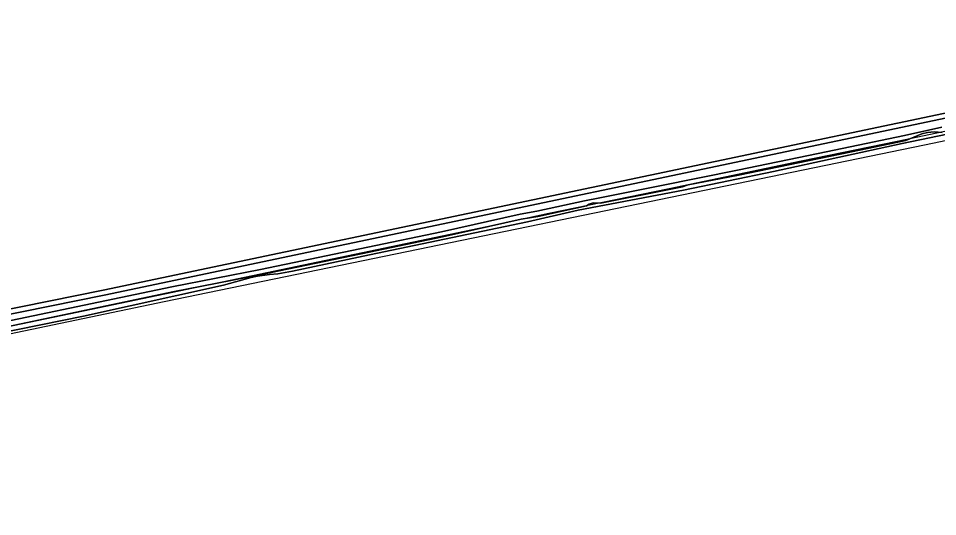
# Model space of a CAD drawing. Extents: x 162879 to 165540, y 384011 to 385181.
# Drawn here: x 164868.9 to 165056.5, y 384317.5 to 384419.2 of the extents above; entities that cross this region are included whole.
import ezdxf

# ---------------------------------------------------------------- set-up
doc = ezdxf.new("R2010")
doc.units = 0
for name, color, linetype in [('IMGEO_Bouwland', 7, 'Continuous'), ('IMGEO_Grasland_overig', 7, 'Continuous'), ('IMGEO_Hek', 7, 'Continuous'), ('IMGEO_Oever', 7, 'Continuous'), ('IMGEO_Spoorbaan_halfverhard', 7, 'Continuous'), ('IMGEO_Waterloop', 7, 'Continuous')]:
    doc.layers.add(name, color=color, linetype=linetype)

msp = doc.modelspace()

# ---------------------------------------------------------------- linework, layer by layer
at = {"layer": 'IMGEO_Bouwland'}
msp.add_lwpolyline([(164769.36, 384340.32), (164807.26, 384347.79), (164852.91, 384357.01), (164886.2, 384363.73), (165085.48, 384405.66)], dxfattribs=at)
at = {"layer": 'IMGEO_Grasland_overig'}
for points in [[(164855.35, 384352.95), (164882.17, 384358.44), (164910.78, 384364.75), (164916.43, 384366.33), (164917.71, 384366.61), (164920.17, 384366.95), (164921.86, 384367.06), (164924.86, 384367.59), (164940.52, 384370.95), (164972.8, 384377.69), (164983.12, 384380.04), (165004.64, 384384.16), (165023.02, 384387.97), (165049.21, 384393.64), (165079.12, 384399.85)], [(165057.39, 384395.91), (165055.75, 384396.03), (165054.41, 384395.93), (165053.27, 384395.65), (165050.01, 384394.27), (165038.87, 384391.93), (165032.32, 384390.56), (165015.83, 384387.17), (165005.55, 384385.24), (165004.39, 384384.79), (165000, 384383.95), (164987.68, 384381.5), (164986.21, 384381.54), (164985.38, 384381.28), (164984.83, 384380.92), (164974.88, 384378.78), (164971.52, 384378.19), (164955.46, 384374.59), (164940.46, 384371.48), (164918.54, 384366.9), (164900.4, 384363.35), (164854.21, 384353.68)]]:
    msp.add_lwpolyline(points, dxfattribs=at)
at = {"layer": 'IMGEO_Hek'}
for points in [[(165092.26, 384403.34), (165087.37, 384402.25), (165080.04, 384400.72), (165065.36, 384397.66), (165048.23, 384394.09), (165028.62, 384390.03), (165001.7, 384384.41), (164977.16, 384379.34), (164967.4, 384377.26), (164879.27, 384358.85), (164837.74, 384350.21), (164803.5, 384343.11), (164766.04, 384335.31), (164765.19, 384339.75), (164704.13, 384327.32), (164675.91, 384322.05), (164676.85, 384317.5)], [(165000, 384383.95), (164987.68, 384381.5), (164986.21, 384381.54), (164985.38, 384381.28), (164984.83, 384380.92), (164974.88, 384378.78), (164971.52, 384378.19), (164955.46, 384374.59), (164940.46, 384371.48), (164918.54, 384366.9), (164900.4, 384363.35), (164854.21, 384353.68)]]:
    msp.add_lwpolyline(points, dxfattribs=at)
at = {"layer": 'IMGEO_Oever'}
for points in [[(165072.7, 384430.69), (165070.99, 384432.42), (165065.31, 384437.9), (165060.6, 384442.86), (165059.98, 384442.3), (165059.64, 384441.99), (165059.36, 384441.74), (165060.66, 384440.46), (165060.9, 384439.8), (165079.17, 384418.1), (165081.93, 384415.26), (165086.72, 384409.28), (165086.84, 384407.38), (165086.64, 384405.92), (165085.86, 384405.6), (165085.48, 384405.66), (164886.2, 384363.73), (164852.91, 384357.01), (164807.26, 384347.79), (164769.36, 384340.32)], [(164765.77, 384337.82), (164807.47, 384346.74), (164853.12, 384355.96), (164886.41, 384362.69), (165085.51, 384404.58)], [(165057.32, 384396.98), (165049.69, 384395.29), (165038.65, 384392.98), (165032.1, 384391.61), (165015.63, 384388.22), (164999.8, 384385), (164987.58, 384382.57), (164984.41, 384381.92), (164974.67, 384379.83), (164971.31, 384379.24), (164955.23, 384375.63), (164940.24, 384372.53), (164918.33, 384367.95), (164900.19, 384364.39), (164853.99, 384354.73), (164819.86, 384347.58), (164797.3, 384342.96), (164789.04, 384341.26), (164783.77, 384340.18), (164765.91, 384336.88)], [(164854.21, 384353.68), (164900.4, 384363.35), (164918.54, 384366.9), (164940.46, 384371.48), (164955.46, 384374.59), (164971.52, 384378.19), (164974.88, 384378.78), (164984.83, 384380.92), (164985.38, 384381.28), (164986.21, 384381.54), (164987.68, 384381.5), (165000, 384383.95), (165004.39, 384384.79), (165005.55, 384385.24), (165015.83, 384387.17), (165032.32, 384390.56), (165038.87, 384391.93), (165050.01, 384394.27), (165053.27, 384395.65), (165054.41, 384395.93), (165055.75, 384396.03), (165057.39, 384395.91)]]:
    msp.add_lwpolyline(points, dxfattribs=at)
at = {"layer": 'IMGEO_Spoorbaan_halfverhard'}
for points in [[(164764.3, 384333.39), (164787.3, 384338.11), (164898.68, 384361.41), (165053.82, 384393.35), (165087.3, 384400.38)], [(165079.12, 384399.85), (165049.21, 384393.64), (165023.02, 384387.97), (165004.64, 384384.16), (164983.12, 384380.04), (164972.8, 384377.69), (164940.52, 384370.95), (164924.86, 384367.59), (164921.86, 384367.06), (164920.17, 384366.95), (164917.71, 384366.61), (164916.43, 384366.33), (164910.78, 384364.75), (164882.17, 384358.44), (164855.35, 384352.95)]]:
    msp.add_lwpolyline(points, dxfattribs=at)
at = {"layer": 'IMGEO_Waterloop'}
for points in [[(165085.51, 384404.58), (164886.41, 384362.69), (164853.12, 384355.96), (164807.47, 384346.74), (164765.77, 384337.82)], [(164765.91, 384336.88), (164783.77, 384340.18), (164789.04, 384341.26), (164797.3, 384342.96), (164819.86, 384347.58), (164853.99, 384354.73), (164900.19, 384364.39), (164918.33, 384367.95), (164940.24, 384372.53), (164955.23, 384375.63), (164971.31, 384379.24), (164974.67, 384379.83), (164984.41, 384381.92), (164987.58, 384382.57), (164999.8, 384385), (165015.63, 384388.22), (165032.1, 384391.61), (165038.65, 384392.98), (165049.69, 384395.29), (165057.32, 384396.98)]]:
    msp.add_lwpolyline(points, dxfattribs=at)

doc.saveas('drawing.dxf')
